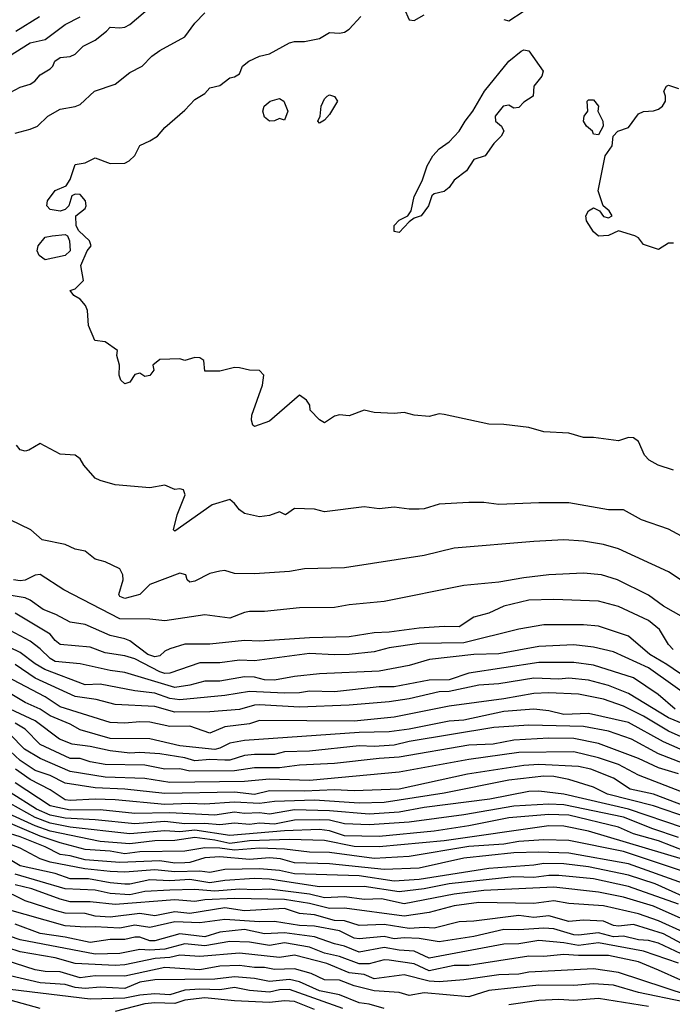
# Model space of a CAD drawing. Header units: metres. Extents: x -51132 to -49532, y -231222 to -229437.
# Tile 461 of 656: x -50028 to -49963, y -230398 to -230299. Entities that reach past the tile are written whole.
import ezdxf

# ---------------------------------------------------------------- set-up
doc = ezdxf.new("R2010")
doc.units = ezdxf.units.M
for name, color, linetype in [('CONTOUR_HALF', 8, 'Continuous'), ('CONTOUR_INDEX', 1, 'Continuous'), ('CONTOUR_INTER', 3, 'Continuous')]:
    doc.layers.add(name, color=color, linetype=linetype)

msp = doc.modelspace()

# ---------------------------------------------------------------- linework, layer by layer
at = {"layer": 'CONTOUR_HALF'}
for points, elevation in [([(-50029.58, -230306.665), (-50028.08, -230305.847), (-50027.08, -230305.555), (-50026.633, -230305.259), (-50026.08, -230304.607), (-50025.08, -230304.025), (-50024.809, -230303.759), (-50024.599, -230303.259), (-50024.08, -230302.875), (-50023.08, -230302.798), (-50022.58, -230302.536), (-50021.768, -230301.759), (-50020.58, -230301.137), (-50019.426, -230300.259), (-50019.08, -230299.84), (-50018.08, -230299.893), (-50017.58, -230299.826), (-50017.08, -230299.584), (-50015.08, -230297.885)], 77.5), ([(-49989.58, -230297.97), (-49989.08, -230299.106), (-49988.58, -230299.181), (-49987.58, -230298.61)], 78.5), ([(-50028.535, -230300.259), (-50026.142, -230298.759)], 76.5), ([(-49962.58, -230344.284), (-49964.094, -230343.759), (-49964.995, -230343.259), (-49965.492, -230342.759), (-49966.08, -230341.41), (-49966.58, -230341.029), (-49967.08, -230340.993), (-49968.08, -230341.315), (-49970.58, -230340.987), (-49971.58, -230341), (-49973.08, -230340.579), (-49975.58, -230340.445), (-49977.08, -230340.003), (-49979.58, -230339.689), (-49981.08, -230339.666), (-49985.58, -230338.697), (-49986.08, -230338.635), (-49987.08, -230338.89), (-49988.58, -230338.751), (-49989.58, -230338.495), (-49990.58, -230338.592), (-49992.58, -230338.477), (-49993.58, -230338.249), (-49995.08, -230338.81), (-49996.08, -230338.734), (-49996.58, -230338.859), (-49997.58, -230339.528), (-49998.08, -230339.217), (-49998.996, -230338.259), (-49999.042, -230337.759), (-49999.369, -230337.259), (-50000.08, -230336.744), (-50003.08, -230339.345), (-50004.58, -230339.884), (-50004.741, -230339.759), (-50004.9, -230339.259), (-50004.857, -230338.759), (-50003.794, -230335.759), (-50003.641, -230334.759), (-50004.08, -230334.267), (-50005.08, -230334.239), (-50006.08, -230334.016), (-50006.58, -230333.982), (-50008.08, -230334.328), (-50009.58, -230334.349), (-50009.657, -230333.259), (-50010.08, -230332.997), (-50010.58, -230332.985), (-50011.58, -230333.271), (-50012.08, -230333.113), (-50014.08, -230333.189), (-50014.794, -230333.759), (-50014.7, -230334.259), (-50015.08, -230334.79), (-50015.58, -230334.865), (-50016.08, -230334.538), (-50016.58, -230334.665), (-50017.08, -230335.452), (-50017.58, -230335.606), (-50017.99, -230335.259), (-50018.175, -230334.759), (-50018.135, -230333.759), (-50018.405, -230332.759), (-50018.324, -230332.259), (-50019.58, -230331.409), (-50020.605, -230331.259), (-50021.24, -230329.759), (-50021.341, -230328.259), (-50021.55, -230327.759), (-50022.08, -230327.115), (-50022.705, -230326.759), (-50023.072, -230326.259), (-50022.58, -230326.081), (-50021.752, -230325.259), (-50022.011, -230323.759), (-50021.387, -230322.259), (-50020.961, -230321.759), (-50021.124, -230321.259), (-50022.211, -230320.259), (-50022.489, -230319.759), (-50022.523, -230318.759), (-50021.58, -230318.017), (-50021.476, -230317.759), (-50021.531, -230317.259), (-50022.08, -230316.623), (-50022.58, -230316.586), (-50022.915, -230316.759), (-50023.218, -230317.759), (-50023.58, -230318.138), (-50024.08, -230318.308), (-50025.08, -230318.131), (-50025.428, -230317.759), (-50025.335, -230317.259), (-50024.58, -230316.224), (-50023.479, -230315.759), (-50023.08, -230315.12), (-50022.58, -230313.626), (-50021.58, -230313.447), (-50020.58, -230312.935), (-50019.08, -230313.502), (-50017.58, -230313.487), (-50017.148, -230313.259), (-50016.58, -230312.72), (-50016.08, -230311.699), (-50015.074, -230311.259), (-50014.317, -230310.759), (-50013.58, -230309.9), (-50011.58, -230308.163), (-50010.58, -230307.108), (-50009.58, -230306.498), (-50009.08, -230305.913), (-50008.08, -230305.682), (-50007.08, -230304.908), (-50006.58, -230304.808), (-50006.08, -230304.52), (-50005.794, -230303.759), (-50005.165, -230303.259), (-50004.08, -230302.766), (-50003.08, -230302.527), (-50001.08, -230301.403), (-50000.58, -230301.274), (-49999.58, -230301.283), (-49998.08, -230300.988), (-49997.08, -230300.391), (-49996.08, -230300.454), (-49995.58, -230300.343), (-49995.08, -230300.049), (-49993.915, -230298.759)], 78.5), ([(-49979.58, -230299.085), (-49979.08, -230299.209), (-49977.65, -230298.259)], 78.5), ([(-50024.881, -230320.759), (-50023.58, -230320.623), (-50023.353, -230320.759), (-50023.142, -230321.259), (-50023.089, -230322.259), (-50023.58, -230322.749), (-50025.58, -230323.165), (-50026.17, -230322.759), (-50026.402, -230322.259), (-50026.297, -230321.759), (-50025.58, -230320.896), (-50024.881, -230320.759)], 78.5), ([(-49957.58, -230358.078), (-49963.08, -230354.475), (-49968.08, -230352.175), (-49969.58, -230351.715), (-49971.58, -230351.396), (-49973.58, -230351.265), (-49976.58, -230351.425), (-49984.58, -230352.108), (-49987.58, -230352.832), (-49995.58, -230354.065), (-49999.58, -230354.184), (-50001.08, -230354.43), (-50004.58, -230354.657), (-50006.58, -230354.642), (-50007.58, -230354.349), (-50008.08, -230354.397), (-50009.08, -230354.639), (-50010.58, -230355.422), (-50011.08, -230355.516), (-50011.344, -230355.259), (-50011.491, -230354.759), (-50012.08, -230354.605), (-50015.08, -230355.737), (-50016.08, -230356.731), (-50017.58, -230357.135), (-50018.08, -230356.957), (-50018.18, -230356.759), (-50017.754, -230355.259), (-50017.787, -230354.759), (-50018.08, -230354.157), (-50019.58, -230353.458), (-50020.58, -230353.193), (-50021.58, -230352.409), (-50022.58, -230352.201), (-50023.58, -230351.713), (-50025.872, -230351.259), (-50027.031, -230350.259), (-50029.087, -230349.259)], 77.5), ([(-49962.592, -230362.259), (-49963.086, -230361.759), (-49963.959, -230360.259), (-49965.08, -230359.355), (-49968.08, -230357.95), (-49970.08, -230357.404), (-49974.58, -230357.235), (-49977.08, -230357.307), (-49979.58, -230357.912), (-49981.08, -230358.626), (-49982.58, -230359.015), (-49984.08, -230359.986), (-49985.58, -230359.941), (-49988.08, -230360.116), (-49991.08, -230360.517), (-49992.58, -230360.585), (-49995.08, -230361.005), (-49999.08, -230361.103), (-50004.08, -230361.411), (-50005.58, -230361.362), (-50009.08, -230361.712), (-50011.58, -230361.736), (-50013.08, -230362.191), (-50013.58, -230362.422), (-50014.08, -230362.882), (-50014.58, -230363.002), (-50015.284, -230362.759), (-50017.08, -230361.406), (-50017.58, -230361.174), (-50019.08, -230360.853), (-50021.58, -230359.739), (-50023.08, -230359.507), (-50024.503, -230358.759), (-50025.789, -230358.259), (-50027.08, -230357.304), (-50027.58, -230357.07), (-50029.58, -230356.757)], 76.5), ([(-49959.973, -230367.759), (-49965.08, -230364.104), (-49968.58, -230362.495), (-49970.58, -230362.021), (-49972.58, -230361.806), (-49976.08, -230361.946), (-49980.08, -230362.678), (-49982.58, -230362.752), (-49987.025, -230363.259), (-49989.08, -230363.881), (-49992.08, -230364.442), (-49998.08, -230364.703), (-50000.58, -230364.964), (-50002.58, -230365.333), (-50003.58, -230365.291), (-50004.58, -230365.019), (-50005.58, -230365.013), (-50008.08, -230365.42), (-50009.58, -230365.45), (-50011.08, -230365.848), (-50012.58, -230366.063), (-50017.58, -230364.552), (-50019.08, -230364.361), (-50022.08, -230363.705), (-50024.58, -230363.454), (-50025.08, -230363.157), (-50026.08, -230362.178), (-50027.08, -230361.415), (-50029.58, -230360.094)], 75.5), ([(-49961.53, -230369.759), (-49963.08, -230369.11), (-49967.08, -230366.674), (-49969.08, -230365.867), (-49971.08, -230365.339), (-49973.08, -230365.134), (-49974.08, -230365.227), (-49976.58, -230365.134), (-49980.08, -230365.716), (-49982.08, -230365.849), (-49985.08, -230366.467), (-49986.08, -230366.5), (-49989.08, -230367.205), (-49991.08, -230367.518), (-49995.08, -230367.858), (-50000.08, -230368.054), (-50004.08, -230367.799), (-50004.58, -230367.834), (-50006.08, -230368.272), (-50009.08, -230368.514), (-50012.58, -230368.549), (-50014.58, -230367.984), (-50018.58, -230367.781), (-50020.475, -230367.259), (-50022.58, -230366.985), (-50026.58, -230365.14), (-50028.58, -230363.753)], 74.5), ([(-49961.08, -230372.612), (-49963.58, -230371.506), (-49967.08, -230369.574), (-49971.08, -230368.694), (-49973.58, -230368.795), (-49975.08, -230368.396), (-49976.58, -230368.256), (-49979.58, -230368.479), (-49983.58, -230369.338), (-49985.08, -230369.453), (-49989.08, -230370.253), (-49991.08, -230370.516), (-49994.08, -230370.595), (-50005.58, -230371.375), (-50007.08, -230371.66), (-50008.08, -230372.172), (-50008.58, -230372.277), (-50012.08, -230371.916), (-50015.08, -230371.223), (-50019.08, -230371.192), (-50022.08, -230370.307), (-50023.08, -230369.741), (-50025.08, -230368.907), (-50026.08, -230368.241), (-50027.58, -230367.567), (-50031.08, -230365.514)], 73.5), ([(-49962.08, -230374.736), (-49964.08, -230374.117), (-49966.08, -230373.189), (-49970.08, -230371.694), (-49972.58, -230371.191), (-49975.08, -230371.159), (-49978.58, -230371.369), (-49980.642, -230371.759), (-49983.08, -230371.843), (-49990.08, -230373.072), (-49992.08, -230373.183), (-49996.58, -230373.699), (-50000.08, -230373.861), (-50002.08, -230374.128), (-50004.58, -230374.133), (-50006.58, -230374.421), (-50011.08, -230374.471), (-50012.08, -230374.235), (-50013.58, -230374.274), (-50015.58, -230373.852), (-50019.58, -230373.789), (-50021.08, -230373.522), (-50022.08, -230373.185), (-50023.08, -230373.187), (-50026.08, -230371.777), (-50027.605, -230370.259), (-50028.58, -230369.658)], 72.5), ([(-49956.58, -230379.818), (-49964.58, -230376.754), (-49966.907, -230376.259), (-49968.58, -230375.162), (-49970.856, -230374.259), (-49972.08, -230373.981), (-49976.08, -230373.782), (-49977.58, -230373.893), (-49983.238, -230374.759), (-49990.08, -230376.256), (-49994.58, -230376.42), (-49996.58, -230376.328), (-49999.58, -230376.457), (-50003.08, -230376.424), (-50004.58, -230376.792), (-50006.58, -230376.561), (-50013.58, -230376.715), (-50017.58, -230376.26), (-50020.58, -230376.136), (-50023.58, -230375.678), (-50025.08, -230374.895), (-50026.58, -230374.398), (-50028.08, -230373.388), (-50029.58, -230371.973)], 71.5), ([(-49961.58, -230380.136), (-49967.08, -230378.276), (-49973.58, -230376.756), (-49976.08, -230376.463), (-49977.08, -230376.498), (-49980.981, -230377.259), (-49987.58, -230378.108), (-49990.08, -230378.582), (-49993.08, -230378.782), (-49997.08, -230378.445), (-50000.58, -230378.345), (-50003.08, -230378.776), (-50004.08, -230378.636), (-50005.58, -230378.695), (-50006.58, -230378.581), (-50008.58, -230378.869), (-50013.08, -230378.657), (-50016.58, -230378.723), (-50020.08, -230378.351), (-50023.08, -230378.362), (-50025.08, -230377.942), (-50028.58, -230375.637)], 70.5), ([(-49958.58, -230383.577), (-49964.08, -230381.466), (-49966.58, -230380.737), (-49968.08, -230380.075), (-49973.08, -230378.873), (-49975.08, -230378.821), (-49979.08, -230379.139), (-49983.08, -230379.946), (-49986.58, -230380.485), (-49992.08, -230381.01), (-49995.58, -230380.936), (-49997.08, -230380.436), (-49998.08, -230380.311), (-50001.58, -230380.433), (-50007.08, -230380.912), (-50010.58, -230380.374), (-50012.08, -230380.541), (-50013.58, -230380.453), (-50017.08, -230380.738), (-50023.08, -230380.067), (-50025.08, -230379.685), (-50026.58, -230379.114), (-50029.08, -230377.715)], 69.5), ([(-49961.58, -230384.526), (-49967.58, -230382.521), (-49973.08, -230381.433), (-49975.58, -230381.347), (-49978.08, -230381.521), (-49979.58, -230381.773), (-49983.08, -230382.016), (-49989.08, -230383.006), (-49992.58, -230383.228), (-49997.08, -230382.608), (-49999.08, -230382.583), (-50001.58, -230382.279), (-50004.08, -230382.175), (-50006.58, -230382.38), (-50008.08, -230382.172), (-50009.58, -230382.156), (-50011.58, -230382.48), (-50016.08, -230382.565), (-50017.58, -230382.745), (-50019.08, -230382.499), (-50021.58, -230382.333), (-50024.08, -230381.658), (-50026.08, -230380.971), (-50030.202, -230379.259)], 68.5), ([(-49959.961, -230387.759), (-49964.404, -230385.759), (-49967.08, -230384.886), (-49971.08, -230384.042), (-49973.58, -230383.76), (-49975.58, -230383.728), (-49976.58, -230383.901), (-49981.08, -230384.211), (-49988.08, -230385.333), (-49990.58, -230385.493), (-49994.08, -230384.959), (-50000.58, -230384.772), (-50002.08, -230384.416), (-50004.08, -230384.255), (-50007.58, -230384.328), (-50009.08, -230384.617), (-50010.08, -230384.49), (-50012.58, -230384.55), (-50014.58, -230384.347), (-50017.58, -230384.576), (-50019.08, -230384.54), (-50021.613, -230384.259), (-50025.08, -230383.587), (-50026.079, -230383.259), (-50028.08, -230382.173), (-50030.57, -230381.259)], 67.5), ([(-49960.58, -230389.772), (-49964.58, -230387.988), (-49967.58, -230387.111), (-49970.08, -230386.614), (-49974.58, -230386.091), (-49981.58, -230386.434), (-49984.58, -230386.787), (-49989.58, -230387.762), (-49991.865, -230387.259), (-49993.58, -230387.339), (-49995.58, -230387.061), (-49997.58, -230387.166), (-49999.08, -230386.799), (-50003.08, -230386.29), (-50004.58, -230386.375), (-50006.08, -230386.285), (-50008.58, -230386.482), (-50010.58, -230386.328), (-50013.08, -230386.402), (-50015.58, -230386.53), (-50017.08, -230386.853), (-50019.08, -230386.724), (-50020.58, -230386.411), (-50023.58, -230386.268), (-50028.58, -230384.809)], 66.5), ([(-49958.971, -230393.259), (-49963.58, -230390.776), (-49966.58, -230389.846), (-49968.08, -230390.007), (-49968.58, -230389.93), (-49969.58, -230389.512), (-49971.58, -230389.409), (-49973.08, -230389.545), (-49975.08, -230388.988), (-49976.58, -230389.127), (-49978.08, -230388.944), (-49982.58, -230389.516), (-49984.08, -230389.585), (-49986.58, -230390.22), (-49987.58, -230390.138), (-49989.08, -230390.256), (-49991.58, -230389.829), (-49994.08, -230389.952), (-49995.58, -230389.49), (-49996.58, -230389.432), (-49998.58, -230388.876), (-50000.08, -230388.746), (-50001.58, -230388.242), (-50005.58, -230388.455), (-50007.58, -230388.174), (-50011.08, -230388.749), (-50012.58, -230388.571), (-50014.58, -230388.97), (-50016.08, -230388.742), (-50019.08, -230389.091), (-50020.58, -230388.995), (-50021.58, -230388.722), (-50023.58, -230388.693), (-50024.58, -230388.446), (-50027.58, -230387.452), (-50030.08, -230386.221)], 65.5), ([(-49962.08, -230393.709), (-49965.58, -230392.505), (-49970.08, -230391.674), (-49972.08, -230391.959), (-49973.58, -230391.666), (-49976.08, -230391.457), (-49978.08, -230391.771), (-49979.58, -230391.824), (-49987.08, -230393.22), (-49988.58, -230392.531), (-49990.08, -230392.42), (-49991.58, -230392.135), (-49994.08, -230392.614), (-49995.58, -230392.004), (-49996.58, -230391.787), (-49998.58, -230391.075), (-50001.58, -230390.672), (-50003.58, -230390.77), (-50005.58, -230390.354), (-50008.08, -230390.62), (-50009.58, -230391.089), (-50012.08, -230390.793), (-50014.58, -230391.473), (-50015.08, -230391.467), (-50016.08, -230391.108), (-50016.58, -230391.116), (-50017.58, -230391.343), (-50019.08, -230391.331), (-50021.08, -230391.644), (-50023.58, -230391.098), (-50026.08, -230390.757), (-50028.58, -230389.817)], 64.5), ([(-49961.08, -230396.955), (-49968.08, -230394.67), (-49970.58, -230394.295), (-49977.08, -230394.611), (-49978.08, -230394.827), (-49980.08, -230394.876), (-49983.58, -230395.392), (-49986.08, -230395.592), (-49987.08, -230395.51), (-49989.58, -230394.893), (-49992.58, -230395.296), (-49993.58, -230394.841), (-49995.08, -230394.675), (-49997.325, -230393.759), (-50000.58, -230392.925), (-50002.08, -230393.137), (-50006.08, -230392.724), (-50010.08, -230393.055), (-50012.08, -230392.917), (-50013.08, -230393.165), (-50014.568, -230393.259), (-50017.58, -230393.876), (-50018.58, -230393.95), (-50022.58, -230393.767), (-50024.58, -230393.188), (-50028.08, -230392.583), (-50033.08, -230390.979)], 63.5), ([(-49991.58, -230398.279), (-49993.08, -230397.835), (-49994.08, -230397.699), (-49996.08, -230396.912), (-49998.08, -230396.487), (-50000.08, -230395.585), (-50001.08, -230395.353), (-50003.08, -230395.562), (-50004.58, -230395.245), (-50006.58, -230395.091), (-50008.58, -230395.327), (-50014.58, -230395.397), (-50016.08, -230395.632), (-50017.58, -230396.26), (-50020.08, -230396.125), (-50021.58, -230396.273), (-50022.58, -230396.149), (-50023.58, -230395.85), (-50026.08, -230395.689), (-50029.08, -230394.99)], 62.5), ([(-50026.08, -230398.254), (-50029.08, -230397.43)], 61.5), ([(-49998.58, -230398.365), (-50000.58, -230397.555), (-50001.58, -230397.51), (-50003.08, -230397.648), (-50006.58, -230397.493), (-50009.58, -230397.185), (-50011.58, -230397.444), (-50012.58, -230397.768), (-50014.58, -230397.707), (-50015.58, -230397.806), (-50018.58, -230398.57)], 61.5), ([(-49965.08, -230398.072), (-49970.08, -230397.27), (-49972.58, -230397.472), (-49974.08, -230397.35), (-49976.08, -230397.476), (-49979.08, -230397.904)], 62.5)]:
    msp.add_lwpolyline(points, dxfattribs=dict(at, elevation=elevation))
at = {"layer": 'CONTOUR_INDEX'}
for points, elevation in [([(-49962.392, -230368.259), (-49964.119, -230366.759), (-49966.58, -230365.101), (-49970.58, -230363.848), (-49972.58, -230363.567), (-49976.08, -230363.572), (-49983.08, -230364.62), (-49985.08, -230365.305), (-49987.08, -230365.338), (-49990.58, -230365.989), (-49992.08, -230365.991), (-49996.58, -230366.511), (-49999.08, -230366.428), (-50000.08, -230366.611), (-50001.58, -230366.638), (-50005.08, -230366.473), (-50007.58, -230366.875), (-50012.08, -230367.318), (-50013.08, -230367.186), (-50014.58, -230366.642), (-50016.58, -230366.391), (-50020.08, -230365.722), (-50021.58, -230365.812), (-50025.609, -230364.259), (-50026.58, -230363.705), (-50028.08, -230362.551), (-50030.08, -230361.587)], 75), ([(-49962.08, -230381.12), (-49964.635, -230380.259), (-49967.58, -230379.077), (-49973.58, -230377.826), (-49975.08, -230377.781), (-49978.58, -230377.962), (-49983.58, -230378.831), (-49989.08, -230379.57), (-49993.08, -230379.833), (-49995.58, -230379.76), (-49997.08, -230379.389), (-49998.08, -230379.334), (-50000.58, -230379.366), (-50002.58, -230379.764), (-50004.08, -230379.685), (-50005.08, -230379.82), (-50006.58, -230379.666), (-50008.08, -230379.845), (-50009.58, -230379.7), (-50011.58, -230379.753), (-50013.58, -230379.512), (-50016.58, -230379.735), (-50020.58, -230379.341), (-50023.58, -230379.186), (-50025.08, -230378.891), (-50026.44, -230378.259), (-50029.08, -230376.616)], 70), ([(-49960.08, -230393.571), (-49964.08, -230391.727), (-49965.08, -230391.434), (-49966.08, -230391.375), (-49967.58, -230390.998), (-49968.58, -230391.065), (-49970.08, -230390.675), (-49972.08, -230390.907), (-49972.58, -230390.863), (-49974.58, -230390.291), (-49975.58, -230390.213), (-49978.08, -230390.386), (-49979.58, -230390.331), (-49982.58, -230391.04), (-49986.08, -230391.582), (-49988.08, -230391.243), (-49989.58, -230391.175), (-49990.58, -230391.269), (-49991.58, -230391.046), (-49994.08, -230391.284), (-49994.58, -230391.222), (-49996.08, -230390.479), (-49998.58, -230390.014), (-50000.08, -230389.938), (-50002.58, -230389.538), (-50004.08, -230389.563), (-50007.58, -230389.325), (-50010.08, -230389.664), (-50012.58, -230389.576), (-50015.08, -230390.13), (-50016.58, -230389.901), (-50018.08, -230390.222), (-50020.58, -230390.068), (-50021.58, -230390.124), (-50023.58, -230389.977), (-50029.58, -230388.28)], 65)]:
    msp.add_lwpolyline(points, dxfattribs=dict(at, elevation=elevation))
at = {"layer": 'CONTOUR_INTER'}
for points, elevation in [([(-50030.58, -230303.592), (-50027.08, -230301.41), (-50025.58, -230301.081), (-50023.58, -230299.565), (-50022.08, -230298.794)], 77), ([(-50028.58, -230310.458), (-50027.08, -230310.067), (-50026.364, -230309.759), (-50025.306, -230308.759), (-50024.08, -230308.05), (-50022.58, -230307.808), (-50022.08, -230307.604), (-50020.65, -230306.259), (-50018.58, -230305.552), (-50017.08, -230304.397), (-50015.868, -230303.759), (-50014.888, -230302.759), (-50014.08, -230302.173), (-50011.58, -230300.82), (-50010.58, -230299.431), (-50009.58, -230298.41)], 78), ([(-49977.83, -230302.259), (-49977.58, -230302.13), (-49977.08, -230302.225), (-49975.641, -230304.259), (-49975.789, -230304.759), (-49976.586, -230305.759), (-49976.638, -230306.759), (-49977.58, -230307.374), (-49978.08, -230307.892), (-49978.58, -230307.956), (-49979.08, -230307.656), (-49979.662, -230307.759), (-49980.455, -230308.759), (-49980.432, -230309.259), (-49979.833, -230309.759), (-49979.594, -230310.259), (-49979.848, -230310.759), (-49980.58, -230311.526), (-49981.465, -230312.759), (-49982.58, -230313.128), (-49983.343, -230314.259), (-49984.58, -230315.194), (-49985.08, -230315.936), (-49985.58, -230316.331), (-49986.58, -230316.572), (-49986.799, -230316.759), (-49987.156, -230317.759), (-49987.879, -230318.759), (-49988.58, -230319.012), (-49989.08, -230319.353), (-49990.08, -230320.43), (-49990.58, -230320.332), (-49990.58, -230319.746), (-49990.08, -230319.208), (-49989.224, -230318.759), (-49988.891, -230318.259), (-49988.58, -230316.822), (-49987.772, -230315.259), (-49987.272, -230313.759), (-49986.716, -230312.759), (-49986.08, -230312.031), (-49985.08, -230311.338), (-49984.057, -230310.259), (-49983.465, -230309.259), (-49982.678, -230308.259), (-49981.516, -230306.259), (-49979.067, -230303.259), (-49977.83, -230302.259)], 79), ([(-49962.58, -230321.501), (-49963.08, -230321.515), (-49964.08, -230322.126), (-49965.58, -230321.624), (-49966.08, -230320.985), (-49966.435, -230320.759), (-49968.08, -230320.283), (-49969.08, -230320.726), (-49970.08, -230320.815), (-49970.58, -230320.372), (-49971.288, -230319.259), (-49971.355, -230318.759), (-49971.08, -230318.266), (-49970.58, -230317.963), (-49969.984, -230318.259), (-49969.58, -230318.828), (-49969.08, -230318.952), (-49968.731, -230318.759), (-49969.022, -230318.259), (-49969.625, -230317.759), (-49970.13, -230316.259), (-49969.408, -230312.759), (-49968.714, -230311.759), (-49968.606, -230310.759), (-49968.164, -230310.259), (-49967.08, -230309.901), (-49966.08, -230308.52), (-49965.58, -230308.284), (-49964.58, -230308.246), (-49964.08, -230308.072), (-49963.67, -230307.759), (-49963.384, -230307.259), (-49963.362, -230306.759), (-49963.53, -230306.259), (-49963.285, -230305.759), (-49963.08, -230305.676), (-49962.08, -230306.004)], 79), ([(-50003.015, -230307.259), (-50002.08, -230306.989), (-50001.656, -230307.259), (-50001.258, -230308.259), (-50001.58, -230309.186), (-50002.08, -230308.999), (-50002.58, -230309.236), (-50003.08, -230309.272), (-50003.58, -230308.865), (-50003.745, -230308.259), (-50003.632, -230307.759), (-50003.015, -230307.259)], 79), ([(-49997.296, -230306.759), (-49997.08, -230306.638), (-49996.58, -230306.799), (-49996.258, -230307.259), (-49997.08, -230308.594), (-49997.58, -230309.157), (-49998.08, -230309.48), (-49998.223, -230309.259), (-49998.001, -230308.759), (-49997.891, -230307.759), (-49997.58, -230307.023), (-49997.296, -230306.759)], 79), ([(-49971.221, -230307.259), (-49971.08, -230307.139), (-49970.58, -230307.146), (-49970.082, -230307.759), (-49970.144, -230308.259), (-49969.667, -230309.259), (-49969.617, -230309.759), (-49970.08, -230310.652), (-49970.58, -230310.559), (-49970.683, -230310.259), (-49971.281, -230309.759), (-49971.606, -230309.259), (-49971.522, -230308.759), (-49971.168, -230308.259), (-49971.221, -230307.259)], 79), ([(-49959.58, -230352.07), (-49963.08, -230350.206), (-49965.779, -230349.259), (-49967.58, -230348.246), (-49969.08, -230348.237), (-49973.08, -230347.549), (-49976.08, -230347.536), (-49980.08, -230347.728), (-49981.58, -230347.527), (-49983.08, -230347.518), (-49986.08, -230347.7), (-49987.58, -230348.159), (-49988.08, -230348.195), (-49989.08, -230348.196), (-49990.58, -230347.975), (-49992.08, -230348.152), (-49993.58, -230347.937), (-49997.58, -230348.449), (-49998.58, -230348.184), (-50000.58, -230348.108), (-50001.495, -230348.759), (-50002.08, -230348.44), (-50003.08, -230348.823), (-50004.08, -230348.944), (-50005.58, -230348.604), (-50006.106, -230348.259), (-50006.58, -230347.604), (-50007.08, -230347.208), (-50008.822, -230347.759), (-50012.58, -230350.404), (-50012.709, -230350.259), (-50012.337, -230348.759), (-50011.554, -230346.759), (-50011.706, -230346.259), (-50012.08, -230346.144), (-50012.58, -230346.204), (-50013.58, -230345.771), (-50015.08, -230346.047), (-50018.58, -230345.733), (-50020.08, -230345.322), (-50020.58, -230345.06), (-50021.711, -230343.759), (-50022.08, -230343.139), (-50022.58, -230342.761), (-50024.08, -230342.657), (-50026.08, -230341.598), (-50027.226, -230342.259), (-50027.58, -230342.37), (-50028.08, -230342.234), (-50028.464, -230341.759)], 78), ([(-49960.318, -230359.759), (-49963.58, -230357.921), (-49965.08, -230356.798), (-49968.183, -230355.259), (-49969.78, -230354.759), (-49971.58, -230354.608), (-49975.08, -230354.787), (-49977.58, -230355.075), (-49980.08, -230355.515), (-49983.58, -230355.845), (-49991.58, -230357.462), (-49995.08, -230357.775), (-49996.58, -230358.041), (-50000.08, -230358.094), (-50003.58, -230358.462), (-50005.08, -230358.465), (-50005.58, -230358.533), (-50007.08, -230359.12), (-50009.58, -230358.787), (-50013.58, -230359.397), (-50015.08, -230359.221), (-50018.08, -230359.186), (-50023.697, -230356.259), (-50026.08, -230354.754), (-50026.58, -230354.801), (-50027.58, -230355.305), (-50028.08, -230355.382), (-50028.757, -230355.259)], 77), ([(-49960.58, -230365.563), (-49963.221, -230363.759), (-49964.936, -230362.759), (-49967.08, -230360.92), (-49970.08, -230359.923), (-49971.58, -230359.785), (-49975.58, -230359.799), (-49978.08, -230360.222), (-49983.58, -230361.596), (-49988.08, -230361.645), (-49991.08, -230362.108), (-49992.58, -230362.483), (-49995.08, -230362.756), (-49996.58, -230362.811), (-49999.08, -230362.662), (-50004.58, -230363.4), (-50006.08, -230363.322), (-50008.08, -230363.589), (-50010.08, -230363.586), (-50013.08, -230364.629), (-50013.58, -230364.658), (-50014.08, -230364.513), (-50016.58, -230363.204), (-50017.58, -230362.905), (-50019.58, -230362.59), (-50021.08, -230362.01), (-50024.08, -230361.769), (-50024.58, -230361.369), (-50025.08, -230360.731), (-50028.58, -230358.619)], 76), ([(-49960.58, -230371.556), (-49963.08, -230370.451), (-49965.58, -230368.941), (-49967.58, -230367.933), (-49969.58, -230367.232), (-49972.08, -230366.736), (-49975.08, -230366.604), (-49976.58, -230366.684), (-49979.58, -230367.208), (-49985.08, -230367.928), (-49990.58, -230369.052), (-49994.58, -230369.435), (-50004.08, -230369.368), (-50005.08, -230369.701), (-50007.58, -230370.004), (-50009.08, -230370.66), (-50011.08, -230369.938), (-50013.08, -230369.987), (-50015.08, -230369.564), (-50016.08, -230369.502), (-50017.58, -230369.65), (-50019.08, -230369.566), (-50024.08, -230367.995), (-50025.58, -230367.022), (-50030.08, -230364.62)], 74), ([(-49961.58, -230373.705), (-49964.08, -230372.738), (-49966.775, -230371.259), (-49969.08, -230370.467), (-49971.58, -230369.978), (-49977.08, -230369.845), (-49980.58, -230370.093), (-49989.08, -230371.489), (-49990.58, -230371.845), (-49992.58, -230371.981), (-49994.08, -230371.931), (-49999.08, -230372.463), (-50001.58, -230372.537), (-50002.58, -230372.793), (-50004.58, -230372.803), (-50005.58, -230372.905), (-50007.08, -230373.355), (-50007.58, -230373.375), (-50009.08, -230373.277), (-50010.58, -230373.41), (-50011.58, -230373.127), (-50014.08, -230372.729), (-50016.08, -230372.578), (-50017.08, -230372.642), (-50019.08, -230372.44), (-50021.08, -230371.984), (-50022.879, -230371.759), (-50024.152, -230371.259), (-50026.58, -230369.407), (-50030.08, -230367.784)], 73), ([(-49959.08, -230377.576), (-49966.08, -230374.849), (-49968.08, -230373.807), (-49970.08, -230373.138), (-49972.58, -230372.53), (-49978.08, -230372.604), (-49983.08, -230373.288), (-49990.08, -230374.574), (-49999.08, -230375.39), (-50003.08, -230375.281), (-50005.58, -230375.5), (-50013.08, -230375.6), (-50015.58, -230375.184), (-50019.58, -230375.081), (-50023.08, -230374.496), (-50026.08, -230373.202), (-50027.655, -230372.259), (-50029.139, -230370.759)], 72), ([(-49961.08, -230379.152), (-49964.58, -230377.939), (-49969.186, -230376.759), (-49970.58, -230376.051), (-49973.08, -230375.296), (-49974.58, -230375.001), (-49975.58, -230374.964), (-49979.08, -230375.36), (-49985.58, -230376.683), (-49991.58, -230377.609), (-49994.08, -230377.664), (-49998.58, -230377.386), (-50002.58, -230377.502), (-50004.08, -230377.691), (-50006.58, -230377.576), (-50009.58, -230377.782), (-50011.08, -230377.7), (-50013.58, -230377.808), (-50018.58, -230377.339), (-50020.58, -230377.285), (-50023.08, -230377.419), (-50023.58, -230377.325), (-50025.08, -230376.34), (-50027.08, -230375.288), (-50028.562, -230374.259)], 71), ([(-49961.58, -230383.323), (-49971.08, -230380.49), (-49973.58, -230379.97), (-49975.08, -230379.941), (-49985.58, -230381.466), (-49992.08, -230382.041), (-49994.58, -230382.029), (-49997.58, -230381.42), (-50001.08, -230381.308), (-50005.08, -230381.457), (-50007.08, -230381.707), (-50008.58, -230381.375), (-50010.58, -230381.132), (-50012.58, -230381.412), (-50014.58, -230381.461), (-50017.08, -230381.748), (-50020.08, -230381.532), (-50025.08, -230380.477), (-50026.58, -230379.953), (-50029.58, -230378.581)], 69), ([(-49961.58, -230385.725), (-49967.08, -230383.745), (-49973.08, -230382.699), (-49976.08, -230382.593), (-49978.58, -230382.656), (-49983.58, -230383.196), (-49988.08, -230384.198), (-49991.58, -230384.338), (-49997.08, -230383.767), (-50000.58, -230383.648), (-50001.975, -230383.259), (-50003.08, -230383.143), (-50005.08, -230383.336), (-50008.08, -230383.046), (-50009.58, -230383.166), (-50011.08, -230383.634), (-50011.58, -230383.67), (-50012.58, -230383.698), (-50014.08, -230383.445), (-50018.08, -230383.622), (-50021.58, -230383.37), (-50023.08, -230382.965), (-50024.08, -230382.836), (-50025.58, -230382.049), (-50028.08, -230381.035), (-50029.58, -230380.569)], 68), ([(-49962.08, -230387.79), (-49967.08, -230386.043), (-49970.58, -230385.26), (-49974.08, -230384.92), (-49975.08, -230384.923), (-49976.58, -230385.13), (-49978.58, -230385.058), (-49985.08, -230385.773), (-49987.58, -230386.28), (-49990.08, -230386.573), (-49993.58, -230386.017), (-49998.08, -230386.057), (-50003.08, -230385.304), (-50004.58, -230385.231), (-50007.58, -230385.436), (-50009.08, -230385.66), (-50011.08, -230385.343), (-50013.08, -230385.457), (-50015.08, -230385.362), (-50017.08, -230385.793), (-50017.58, -230385.795), (-50019.08, -230385.665), (-50021.236, -230385.259), (-50023.08, -230385.269), (-50024.58, -230384.73), (-50028.08, -230383.953), (-50031.58, -230381.9)], 67), ([(-49961.58, -230390.607), (-49964.08, -230389.484), (-49966.08, -230388.763), (-49969.58, -230387.982), (-49973.08, -230387.74), (-49974.58, -230387.482), (-49976.58, -230387.734), (-49982.08, -230387.641), (-49984.58, -230387.981), (-49987.08, -230388.625), (-49989.58, -230389.022), (-49995.58, -230388.193), (-49997.08, -230388.236), (-49999.08, -230387.722), (-50001.58, -230387.328), (-50006.58, -230387.239), (-50009.58, -230387.383), (-50010.58, -230387.54), (-50012.58, -230387.357), (-50018.58, -230387.851), (-50021.08, -230387.579), (-50023.08, -230387.573), (-50024.08, -230387.308), (-50026.907, -230386.259), (-50028.58, -230385.848)], 66), ([(-49959.58, -230396.426), (-49964.08, -230394.411), (-49966.08, -230393.6), (-49969.08, -230392.955), (-49972.08, -230392.965), (-49973.58, -230392.849), (-49975.58, -230393.043), (-49977.08, -230393.02), (-49983.08, -230393.946), (-49984.58, -230393.955), (-49987.08, -230394.486), (-49988.58, -230393.779), (-49991.08, -230393.421), (-49991.58, -230393.39), (-49993.08, -230393.789), (-49994.08, -230393.787), (-49996.08, -230393.045), (-49997.58, -230392.712), (-49999.08, -230392.106), (-50001.58, -230391.682), (-50003.08, -230391.943), (-50005.08, -230391.623), (-50007.08, -230391.538), (-50009.58, -230391.969), (-50011.58, -230391.784), (-50013.58, -230392.312), (-50015.08, -230392.411), (-50016.08, -230392.34), (-50018.08, -230392.766), (-50020.58, -230392.824), (-50028.08, -230391.39), (-50033.08, -230389.664)], 64), ([(-49961.58, -230397.612), (-49966.08, -230396.659), (-49968.58, -230395.941), (-49970.58, -230395.783), (-49972.58, -230395.947), (-49976.08, -230395.914), (-49981.08, -230396.465), (-49983.08, -230397.097), (-49987.58, -230396.695), (-49989.08, -230396.955), (-49990.08, -230396.663), (-49992.58, -230396.485), (-49994.58, -230395.989), (-49996.08, -230395.439), (-49997.58, -230395.38), (-49998.898, -230394.759), (-50000.58, -230394.302), (-50002.58, -230394.349), (-50003.58, -230394.155), (-50004.58, -230394.165), (-50006.08, -230393.956), (-50008.08, -230394.036), (-50010.08, -230394.372), (-50013.58, -230394.145), (-50017.58, -230395.016), (-50020.58, -230394.986), (-50022.08, -230395.187), (-50024.08, -230394.588), (-50025.58, -230394.561), (-50026.58, -230394.394), (-50029.58, -230393.416)], 63), ([(-49995.715, -230398.259), (-50001.08, -230396.374), (-50002.08, -230396.401), (-50003.08, -230396.619), (-50005.08, -230396.445), (-50006.58, -230396.169), (-50008.08, -230396.386), (-50010.08, -230396.335), (-50011.58, -230396.432), (-50013.08, -230396.886), (-50014.58, -230396.81), (-50016.08, -230396.918), (-50017.58, -230397.224), (-50021.08, -230397.329), (-50029.08, -230396.366)], 62)]:
    msp.add_lwpolyline(points, dxfattribs=dict(at, elevation=elevation))

doc.saveas('drawing.dxf')
